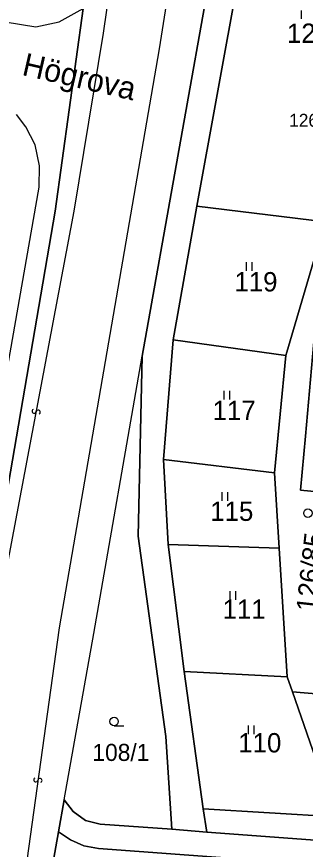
# Model space of a CAD drawing. Extents: x -598233 to -596890, y -1157848 to -1156431.
# Drawn here: x -598019.6 to -597994.2, y -1156955 to -1156881.8 of the extents above; entities that cross this region are included whole.
import ezdxf

# ---------------------------------------------------------------- set-up
doc = ezdxf.new("R2010")
doc.units = 0
for name, color, linetype in [('Level 1', 7, 'Continuous'), ('Level 11', 7, 'Continuous'), ('Level 13', 7, 'Continuous'), ('Level 3', 7, 'Continuous'), ('Level 4', 7, 'Continuous'), ('Level 5', 7, 'Continuous'), ('Level 57', 7, 'Continuous'), ('Level 60', 7, 'Continuous'), ('Vrstva 54', 7, 'Continuous'), ('Vrstva 60', 7, 'Continuous')]:
    doc.layers.add(name, color=color, linetype=linetype)

msp = doc.modelspace()

# ---------------------------------------------------------------- linework, layer by layer
at = {"layer": 'Level 1'}
for points in [[(-597999.07, -1156822.49), (-597997.01, -1156838.34), (-597999.12, -1156858.86), (-598008.57, -1156911.65)], [(-598003.73, -1156898.45), (-597998.26, -1156868.33)], [(-598028.04, -1156961.98), (-598025.81, -1156945.25), (-598020.33, -1156922.86), (-598016.24, -1156898.9), (-598013.76, -1156881.08)], [(-598013.76, -1156881.08), (-598016.24, -1156898.9), (-598020.33, -1156922.86), (-598025.81, -1156945.25), (-598028.04, -1156961.98), (-598027.9, -1156966.54), (-598027.67, -1156974.53), (-598026.95, -1156998.63), (-598025.75, -1157019.06), (-598025.81, -1157024.28), (-598025.87, -1157029.09), (-598026, -1157039.23), (-598025.69, -1157044.06), (-598024.89, -1157056.73), (-598024.97, -1157072.7), (-598025, -1157077.78), (-598022.29, -1157077.5)], [(-598005.84, -1156910.21), (-598003.73, -1156898.45)], [(-597992.45, -1156899.85), (-598003.73, -1156898.45)], [(-597992.45, -1156899.85), (-597995.81, -1156911.3), (-597995.9, -1156911.59)], [(-598006.69, -1156920.74), (-598005.84, -1156910.21)], [(-597995.9, -1156911.59), (-598005.84, -1156910.21)], [(-598015.43, -1156950.66), (-598012.81, -1156936.05), (-598008.57, -1156911.65)], [(-598005.95, -1156953.24), (-598006.48, -1156945.11), (-598008.9, -1156927.47), (-598008.57, -1156911.65)], [(-597996.89, -1156921.92), (-597995.9, -1156911.59)], [(-597991.29, -1156923.75), (-597994.61, -1156923.45), (-597994.16, -1156918.68)], [(-597996.89, -1156921.92), (-598006.69, -1156920.74)], [(-598006.26, -1156928.23), (-598006.69, -1156920.74)], [(-597996.48, -1156928.55), (-597996.89, -1156921.92)], [(-598006.26, -1156928.23), (-597996.48, -1156928.55)], [(-598004.87, -1156939.39), (-598006.26, -1156928.23)], [(-597995.78, -1156939.86), (-597996.48, -1156928.55)], [(-597995.78, -1156939.86), (-598004.87, -1156939.39)], [(-598003.18, -1156951.46), (-598004.87, -1156939.39)], [(-597995.78, -1156939.86), (-597995.32, -1156941.17)], [(-597995.32, -1156941.17), (-597992.9, -1156941.39)], [(-597995.32, -1156941.17), (-597991.51, -1156952.15)], [(-598015.43, -1156950.66), (-598015.93, -1156953.47)], [(-598015.43, -1156950.66), (-598014.65, -1156951.71), (-598013.56, -1156952.5), (-598012.25, -1156952.8), (-598005.95, -1156953.24)], [(-598003.18, -1156951.46), (-598002.85, -1156953.5)], [(-597991.51, -1156952.15), (-598003.18, -1156951.46)], [(-598005.95, -1156953.24), (-598002.85, -1156953.5)], [(-598015.93, -1156953.47), (-598017.12, -1156960.09), (-598017.01, -1156961.87)], [(-598015.93, -1156953.47), (-598014.89, -1156954.19), (-598013.7, -1156954.72), (-598012.41, -1156954.95), (-597857.18, -1156966.39), (-597855.31, -1156966.26), (-597853.57, -1156965.51), (-597852.33, -1156964.44), (-597851.31, -1156963.02)], [(-598002.85, -1156953.5), (-597856.53, -1156964.33), (-597854.91, -1156963.86), (-597853.65, -1156962.84)]]:
    msp.add_lwpolyline(points, dxfattribs=at)
at = {"layer": 'Level 13'}
for centre, start, end in [((-598018.081, -1156916.504), 116.63843, 348.73643), ((-598017.719, -1156916.575), 296.42398, 169.01398), ((-598017.932, -1156948.914), 119.25577, 351.84578), ((-598017.568, -1156948.967), 299.47023, 171.56823)]:
    msp.add_arc(centre, 0.184, start, end, dxfattribs=at)
at = {"layer": 'Level 3'}
for points in [[(-598001.53, -1156837.93), (-598001.77, -1156842.69), (-598003.32, -1156861.02), (-598007.07, -1156884.64), (-598015.89, -1156935.54), (-598019.61, -1156962.34), (-598019.16, -1156978.63), (-598018.25, -1157005.99), (-598018.43, -1157016.08), (-598017.93, -1157045.82), (-598016.22, -1157076.88)], [(-598022.29, -1157077.5), (-598023.47, -1157046.25), (-598024.18, -1157016.95), (-598024.27, -1157006.83), (-598024.94, -1156979.61), (-598025.09, -1156962.03), (-598021.24, -1156934.19), (-598014.55, -1156898.9), (-598011.97, -1156883.24), (-598008.56, -1156859.73)], [(-598045.6, -1156876.06), (-598045, -1156876.71), (-598043.28, -1156877.94), (-598041.56, -1156878.83), (-598017.92, -1156882.7), (-598015.88, -1156882.24), (-598013.76, -1156881.08)], [(-598024.64, -1156936.49), (-598017.63, -1156896.79), (-598017.61, -1156894.91), (-598017.99, -1156893.07), (-598018.8, -1156891.5), (-598019.65, -1156890.4)]]:
    msp.add_lwpolyline(points, dxfattribs=at)
at = {"layer": 'Level 5'}
for p, q in [((-597994.52, -1156881.995), (-597994.52, -1156881.244)), ((-597999.36, -1156904.135), (-597999.36, -1156903.384)), ((-597998.86, -1156904.135), (-597998.86, -1156903.384)), ((-598001.34, -1156915.455), (-598001.34, -1156914.704)), ((-598000.84, -1156915.455), (-598000.84, -1156914.704)), ((-598001.52, -1156924.375), (-598001.52, -1156923.624)), ((-598001.02, -1156924.375), (-598001.02, -1156923.624)), ((-598000.8, -1156933.085), (-598000.8, -1156932.334)), ((-598000.3, -1156933.085), (-598000.3, -1156932.334)), ((-598011.04, -1156944.16), (-598010.165, -1156944.16)), ((-597999.19, -1156944.885), (-597999.19, -1156944.134)), ((-597998.69, -1156944.885), (-597998.69, -1156944.134))]:
    msp.add_line(p, q, dxfattribs=at)
for centre in [(-597993.95, -1156925.465), (-598011.04, -1156943.785)]:
    msp.add_circle(centre, 0.375, dxfattribs=at)
at = {"layer": 'Level 60'}
for points in [[(-597998.26, -1156868.33), (-598003.73, -1156898.45), (-598005.84, -1156910.21), (-598006.69, -1156920.74), (-598006.26, -1156928.23), (-598004.87, -1156939.39), (-598003.18, -1156951.46), (-598002.85, -1156953.5), (-598005.95, -1156953.24), (-598006.48, -1156945.11), (-598008.9, -1156927.47), (-598008.57, -1156911.65), (-597999.12, -1156858.86)], [(-598013.76, -1156881.08), (-598016.24, -1156898.9), (-598020.33, -1156922.86)], [(-597839.67, -1156973.77), (-598001.49, -1156961.77), (-598005.41, -1156961.47), (-598012.81, -1156960.96), (-598014.29, -1156960.89), (-598015.73, -1156961.2), (-598017.01, -1156961.87), (-598017.12, -1156960.09), (-598015.93, -1156953.47), (-598014.89, -1156954.19), (-598013.7, -1156954.72), (-598012.41, -1156954.95), (-597857.18, -1156966.39), (-597855.31, -1156966.26), (-597853.57, -1156965.51), (-597852.33, -1156964.44), (-597851.31, -1156963.02), (-597850.98, -1156963.05), (-597844.54, -1156963.55)]]:
    msp.add_lwpolyline(points, dxfattribs=at)
for points in [[(-597998.26, -1156868.33), (-597983.76, -1156870.27), (-597984.59, -1156873.1), (-597987.21, -1156882.02), (-597988.74, -1156887.22), (-597990.58, -1156893.49), (-597992.45, -1156899.85), (-598003.73, -1156898.45)], [(-597992.36, -1156936.03), (-597992.9, -1156941.39), (-597995.32, -1156941.17), (-597995.78, -1156939.86), (-597996.48, -1156928.55), (-597996.89, -1156921.92), (-597995.9, -1156911.59), (-597995.81, -1156911.3), (-597992.45, -1156899.85), (-597990.58, -1156893.49), (-597989.54, -1156893.6), (-597990.46, -1156904.66), (-597992.91, -1156904.45), (-597993.08, -1156906.23), (-597993.46, -1156910.72), (-597994.16, -1156918.68), (-597994.61, -1156923.45), (-597991.29, -1156923.75), (-597992.22, -1156934.62)], [(-597995.9, -1156911.59), (-598005.84, -1156910.21), (-598003.73, -1156898.45), (-597992.45, -1156899.85), (-597995.81, -1156911.3)], [(-597991.73, -1156934.66), (-597992.22, -1156934.62), (-597991.29, -1156923.75), (-597994.61, -1156923.45), (-597994.16, -1156918.68), (-597993.46, -1156910.72), (-597993.08, -1156906.23), (-597983.65, -1156907.07), (-597972.57, -1156908.04), (-597972.6, -1156908.32), (-597968.03, -1156908.73), (-597968.38, -1156912.92), (-597968.47, -1156913.91), (-597966.97, -1156914.05), (-597967.93, -1156924.93), (-597969.41, -1156924.81), (-597969.81, -1156929.48), (-597970.42, -1156936.51), (-597971, -1156936.46), (-597975.88, -1156936.04), (-597976.62, -1156935.97), (-597984.04, -1156935.33), (-597984.79, -1156935.26)], [(-597996.89, -1156921.92), (-598006.69, -1156920.74), (-598005.84, -1156910.21), (-597995.9, -1156911.59)], [(-598015.43, -1156950.66), (-598012.81, -1156936.05), (-598008.57, -1156911.65), (-598008.9, -1156927.47), (-598006.48, -1156945.11), (-598005.95, -1156953.24), (-598012.25, -1156952.8), (-598013.56, -1156952.5), (-598014.65, -1156951.71)], [(-597996.48, -1156928.55), (-598006.26, -1156928.23), (-598006.69, -1156920.74), (-597996.89, -1156921.92)], [(-598006.26, -1156928.23), (-597996.48, -1156928.55), (-597995.78, -1156939.86), (-598004.87, -1156939.39)], [(-598004.87, -1156939.39), (-597995.78, -1156939.86), (-597995.32, -1156941.17), (-597991.51, -1156952.15), (-598003.18, -1156951.46)], [(-597992.9, -1156941.39), (-597971.02, -1156943.36), (-597968.82, -1156943.56), (-597968.98, -1156945.4), (-597971.95, -1156945.14), (-597972.46, -1156950.94), (-597969.5, -1156951.2), (-597969.69, -1156952.71), (-597970.05, -1156953.81), (-597990.74, -1156952.2), (-597991.51, -1156952.15), (-597995.32, -1156941.17)], [(-598015.93, -1156953.47), (-598015.43, -1156950.66), (-598014.65, -1156951.71), (-598013.56, -1156952.5), (-598012.25, -1156952.8), (-598005.95, -1156953.24), (-598002.85, -1156953.5), (-597856.53, -1156964.33), (-597854.91, -1156963.86), (-597853.65, -1156962.84), (-597851.31, -1156963.02), (-597852.33, -1156964.44), (-597853.57, -1156965.51), (-597855.31, -1156966.26), (-597857.18, -1156966.39), (-598012.41, -1156954.95), (-598013.7, -1156954.72), (-598014.89, -1156954.19)], [(-598002.85, -1156953.5), (-598003.18, -1156951.46), (-597991.51, -1156952.15), (-597990.74, -1156952.2), (-597970.05, -1156953.81), (-597967.95, -1156953.97), (-597961.49, -1156954.47), (-597917.25, -1156957.91), (-597908.48, -1156958.59), (-597900.53, -1156959.21), (-597853.65, -1156962.84), (-597854.91, -1156963.86), (-597856.53, -1156964.33)]]:
    msp.add_lwpolyline(points, close=True, dxfattribs=at)
at = {"layer": 'Vrstva 54'}
for p, q in [((-598013.76, -1156881.08), (-598016.24, -1156898.9)), ((-598016.24, -1156898.9), (-598020.33, -1156922.86))]:
    msp.add_line(p, q, dxfattribs=at)
at = {"layer": 'Vrstva 60'}
for points in [[(-598022.29, -1157077.5), (-598016.22, -1157076.88), (-598015.75, -1157076.83), (-598012.7, -1157075.55), (-598013.57, -1157070.76), (-598013.66, -1157069.42), (-598014.33, -1157059.65), (-598013.92, -1157033.67), (-598014.2, -1157023.18), (-598014.65, -1157006.37), (-598015.53, -1156987.9), (-598015.98, -1156978.54), (-598016.09, -1156976.3), (-598017.01, -1156961.87), (-598017.12, -1156960.09), (-598015.93, -1156953.47), (-598015.43, -1156950.66), (-598012.81, -1156936.05), (-598008.57, -1156911.65), (-597999.12, -1156858.86)], [(-598013.76, -1156881.08), (-598016.24, -1156898.9), (-598020.33, -1156922.86)], [(-598020.33, -1156922.86), (-598016.24, -1156898.9), (-598013.76, -1156881.08)], [(-598013.76, -1156881.08), (-598016.24, -1156898.9), (-598020.33, -1156922.86)]]:
    msp.add_lwpolyline(points, dxfattribs=at)

# ---------------------------------------------------------------- texts
at = {"layer": 'Level 11'}
msp.add_text('Högrova', height=2, rotation=347.09344, dxfattribs=at).set_placement((-598019.235, -1156886.913))
at = {"layer": 'Level 4'}
for s, height, p in [('127', 1.7, (-597995.8, -1156884.1)), ('119', 1.7, (-598000.43, -1156905.96)), ('117', 1.7, (-598002.35, -1156917.27)), ('115', 1.7, (-598002.56, -1156926.14)), ('111', 1.7, (-598001.47, -1156934.75)), ('110', 1.7, (-598000.09, -1156946.5)), ('108/1', 1.5, (-598012.947, -1156947.25))]:
    msp.add_text(s, height=height, dxfattribs=at).set_placement(p)
msp.add_text('126/85', height=1.7, rotation=83.7, dxfattribs=at).set_placement((-597993.31, -1156934.179))
at = {"layer": 'Level 57'}
msp.add_text('126/84', height=1.14, dxfattribs=at).set_placement((-597995.609, -1156891.48))

doc.saveas('drawing.dxf')
